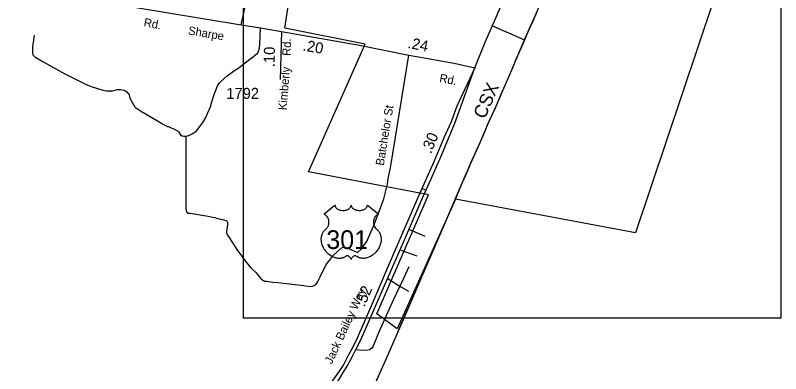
# Model space of a CAD drawing. Extents: x 2220236 to 2384410, y 720751 to 894131.
# Drawn here: x 2340787 to 2349484, y 767564 to 771636 of the extents above; entities that cross this region are included whole.
import ezdxf

# ---------------------------------------------------------------- set-up
doc = ezdxf.new("R2010")
doc.units = 0
doc.layers.add('Default', color=7, linetype='Continuous')

msp = doc.modelspace()

# ---------------------------------------------------------------- linework, layer by layer
at = {"layer": 'Default'}
for p, q in [((2343811.7, 771450.9), (2343795, 770908.3)), ((2346210, 771517.5), (2346573.6, 771358.3)), ((2345401.1, 769670.7), (2345450.2, 769648.9)), ((2345265.6, 769203.9), (2345441.7, 769127.6)), ((2345165.8, 768969.4), (2345348.2, 768901.6)), ((2345022, 768642.9), (2345155.3, 768557.2)), ((2345155.3, 768557.2), (2345255.8, 768502.6))]:
    msp.add_line(p, q, dxfattribs=at)
for points in [[(2343378.3, 775794), (2349484, 775794), (2349484, 768196.9), (2343378.3, 768196.9), (2343378.3, 775794)], [(2349427.2, 773917.7), (2347833.2, 769163.8), (2345789.5, 769546.5), (2345127.2, 768072.9), (2344893, 768244.3), (2345481.2, 769597.9), (2344118.8, 769857.1), (2344761, 771309.4), (2343849, 771489.4), (2344016, 772575.4)], [(2349427.2, 773917.7), (2347833.2, 769163.8), (2345789.5, 769546.5), (2345127.2, 768072.9), (2344893, 768244.3), (2345481.2, 769597.9), (2344118.8, 769857.1), (2344761, 771309.4), (2343849, 771489.4), (2344016, 772575.4)], [(2346006.6, 771039.3), (2346125.7, 771329.5), (2346196.9, 771494.9), (2346327.9, 771790.6), (2346458.1, 772095.5), (2346602.1, 772425.5), (2346740.7, 772752.2), (2346803.2, 772906.2)], [(2347108.3, 772591.8), (2346874.5, 772051.4), (2346791.9, 771868), (2346695.1, 771632.4), (2346612.5, 771447.1), (2346525.1, 771247.6), (2346423.5, 771012.9), (2346325.7, 770784), (2346246, 770599.6), (2346158.6, 770411.5), (2346064.6, 770186.3), (2345958.3, 769950.7), (2345843.4, 769681.8), (2345731.4, 769425.3), (2345620.3, 769167.8), (2345515.9, 768922.7), (2345402.9, 768661.4), (2345309.8, 768450.5), (2345204.4, 768202.5), (2345109.5, 767987.8), (2344994.6, 767717), (2344864.5, 767429.1)], [(2343353.1, 771527.4), (2343417.6, 771824.9), (2343510.8, 772374.7)], [(2340458.3, 772010.4), (2343353.1, 771527.4), (2343572.9, 771495.1), (2343811.7, 771450.9)], [(2346700.3, 771645.1), (2346691.6, 771624.5), (2346674, 771585.5), (2346619.9, 771464), (2346607.9, 771436.6), (2346549.3, 771302.6), (2346475.5, 771132.9), (2346439, 771048.4), (2346352.9, 770847.5), (2346301.1, 770727), (2346261.5, 770635.5), (2346234.2, 770574.1), (2346197.4, 770494.8), (2346173.2, 770442.6), (2346158.6, 770411.5), (2346153.6, 770399.2), (2346124.2, 770328.9), (2346064.6, 770186.3), (2345956.8, 769947.3), (2345951.6, 769934.9), (2345904.5, 769824.7), (2345897.6, 769808.6), (2345879.5, 769766.1), (2345866.2, 769735.2), (2345854.2, 769707), (2345849.1, 769695.2), (2345846.1, 769688.1), (2345838.9, 769671.5), (2345826.6, 769643.4), (2345807.3, 769599.1), (2345798.4, 769578.6), (2345735.2, 769434.1), (2345728.9, 769419.6), (2345650.9, 769238.5), (2345597.4, 769114), (2345309.8, 768450.5), (2345213.7, 768224.2), (2345204.4, 768202.5), (2345199.7, 768191.8), (2345160.2, 768102.4), (2345109.5, 767987.8), (2344994.6, 767717), (2344873.7, 767449.4)], [(2342723.8, 770262.2), (2342743.9, 770266.4), (2342773.6, 770278.8), (2342805.5, 770295.1), (2342845.2, 770323.8), (2342898.3, 770390.3), (2342923.7, 770428.6), (2342951.2, 770474.9), (2342972.6, 770521.2), (2343003.7, 770597.5), (2343019.1, 770651.6), (2343046, 770735.9), (2343082.8, 770836.4), (2343106.5, 770868.6), (2343159.8, 770919.2), (2343194.2, 770948.5), (2343264.7, 771000.5), (2343328.3, 771041.3), (2343373.8, 771077.8), (2343498.7, 771171.3), (2343538.2, 771207.7), (2343553.8, 771233.8), (2343557.6, 771247.9), (2343565, 771302), (2343572.9, 771495.1)], [(2343811.7, 771450.9), (2344698.2, 771295.3), (2345259.2, 771182), (2345476.6, 771145), (2345641.4, 771116.3), (2345772.7, 771092.4), (2345858.7, 771073.3), (2346006.6, 771039.3)], [(2341002.7, 771409.1), (2340980.3, 771277), (2340982.7, 771246.9), (2340983.2, 771200.9), (2340987.4, 771187), (2340999.5, 771173.1), (2341009.6, 771165.3), (2341110.4, 771104.6), (2341349.9, 770969.5), (2341583.1, 770854.4), (2341649.6, 770829.1), (2341780, 770784.8), (2341800, 770781), (2341824.1, 770779.1), (2341890, 770780), (2341949.7, 770792.7), (2341983.7, 770795.1), (2342023.9, 770785.7), (2342041.9, 770775.8), (2342058, 770762.1), (2342080.4, 770734.4), (2342088.9, 770696.5), (2342121.7, 770632.8), (2342142.1, 770599), (2342154.2, 770587.3), (2342210.6, 770552), (2342420, 770426.5), (2342450.2, 770406.9), (2342494.4, 770383.5), (2342504.6, 770379.5), (2342512.6, 770373.6), (2342528.7, 770371.9), (2342613.1, 770332.9), (2342641.2, 770315.3), (2342665.7, 770279.6), (2342683.8, 770267.8), (2342701.9, 770263.9), (2342723.8, 770262.2)], [(2344676.8, 768942.3), (2344720.4, 768982.8), (2344779.4, 769067.5), (2344868.9, 769266.4), (2344975.4, 769549.6), (2345015.4, 769717.9), (2345024.6, 769780.1), (2345028.9, 769799.7), (2345051.3, 769902.5), (2345259.2, 771182)], [(2346006.6, 771039.3), (2345804.8, 770603.5), (2345738.1, 770425.9), (2345654.7, 770242.3), (2345541.9, 769970.1), (2345379.9, 769609.5), (2345178.7, 769147.1), (2345013.3, 768758.9), (2344836.9, 768349.7), (2344670.6, 767967.9), (2344617.9, 767857.7), (2344574.7, 767777.6), (2344518.8, 767672.1), (2344474.7, 767602.8), (2344414.8, 767517.4), (2344343.9, 767422.1), (2344274.2, 767328.6), (2344213.4, 767255.1), (2344157, 767192)], [(2344196.9, 767158.8), (2344264.3, 767230.8), (2344324.1, 767306), (2344404.8, 767413.3), (2344471.2, 767506.3), (2344511.8, 767577.1), (2344557.8, 767649.4), (2344614.5, 767756.4), (2344658.1, 767837.2), (2344711.6, 767949.1), (2344878.3, 768331.8), (2345060.7, 768746.8), (2345221.6, 769110.3), (2345417.4, 769570.1), (2345491.6, 769737), (2345625.4, 770035.3), (2345780.1, 770409.4), (2345846.9, 770587.4), (2346006.6, 771039.3)], [(2342723.8, 770262.2), (2342723.7, 769438.5), (2342732.2, 769402.6), (2342750.4, 769389), (2342772.3, 769387.2), (2342976.6, 769355.6), (2343048.7, 769338.5), (2343103, 769323.1), (2343141.1, 769315.6), (2343181.3, 769303.1), (2343195, 769292.9), (2343197.5, 769287.6), (2343196.6, 769252.8), (2343189.9, 769209.1), (2343184.8, 769166.2), (2343192.1, 769151.2), (2343199.2, 769136.3), (2343217.5, 769110.7), (2343305, 768975.8), (2343410.7, 768831), (2343463.5, 768767.8), (2343518.2, 768712.4), (2343576.9, 768647.1), (2343605.1, 768621.5), (2343619.4, 768615.7), (2343643.2, 768614), (2343661.4, 768610.2), (2343711.4, 768604.8), (2343771.4, 768601.5), (2344063.7, 768566.9), (2344113.7, 768557.6), (2344145.8, 768556.1), (2344167.7, 768558.4), (2344201.6, 768576.8), (2344221.2, 768605), (2344233, 768625.1), (2344250.4, 768665.2), (2344320.7, 768806.1), (2344367.9, 768864.6), (2344401.5, 768909), (2344488.4, 768990), (2344512.2, 769000.2), (2344522.3, 769002.4), (2344574.4, 768987.1), (2344676.8, 768942.3)], [(2345155.3, 768557.2), (2345181.8, 768606.3), (2345261.7, 768781.6)], [(2345155.3, 768557.2), (2345080.5, 768398.2), (2344997.5, 768213.5), (2344914.5, 768027.3), (2344854.1, 767876.9), (2344839.3, 767854.3), (2344824.5, 767842.6), (2344811.3, 767835.6), (2344793.3, 767831.7), (2344727.1, 767829.4), (2344659.3, 767836.4)]]:
    msp.add_lwpolyline(points, dxfattribs=at)
msp.add_lwpolyline([(2344419.5, 769480.4), (2344419.9, 769475.1), (2344421.2, 769468.8), (2344422.1, 769465.5), (2344425.1, 769459.3), (2344430, 769451.9), (2344436.8, 769444.7), (2344444.4, 769438.4), (2344449.6, 769435), (2344458.4, 769430.3), (2344468.3, 769426.1), (2344479.4, 769422.9), (2344490.7, 769420.7), (2344503.1, 769419.3), (2344515.3, 769419.1), (2344528.6, 769420), (2344543.1, 769422.9), (2344549.9, 769424.6), (2344557.4, 769427.2), (2344564.4, 769430.1), (2344572.1, 769434.2), (2344578.2, 769438.1), (2344583, 769441.6), (2344589.9, 769448.2), (2344595.3, 769454.9), (2344597.6, 769458.7), (2344599.6, 769462.4), (2344602.3, 769470.1), (2344603, 769473.5), (2344603.6, 769480.7), (2344604, 769474.7), (2344604.6, 769471), (2344605.6, 769467.3), (2344607.1, 769463.4), (2344609.9, 769458), (2344612.9, 769453.4), (2344618.6, 769446.6), (2344622.2, 769443.3), (2344625.5, 769440.6), (2344634.2, 769434.6), (2344644.4, 769429.5), (2344649.4, 769427.3), (2344654.6, 769425.4), (2344661.1, 769423.5), (2344667.9, 769421.9), (2344674.6, 769420.7), (2344681.4, 769419.7), (2344688.4, 769419.2), (2344694.1, 769419.1), (2344701.1, 769419.1), (2344707.5, 769419.5), (2344714.1, 769420.3), (2344721.4, 769421.5), (2344727.3, 769422.8), (2344735, 769424.8), (2344742, 769427.3), (2344748.2, 769430), (2344756.1, 769434.2), (2344762.6, 769438.2), (2344767.3, 769442), (2344772.9, 769447.2), (2344778.2, 769453.3), (2344781.3, 769457.8), (2344783.6, 769462.4), (2344785.6, 769467.3), (2344786.9, 769472.5), (2344787.5, 769477), (2344787.6, 769480.8), (2344916.2, 769378.3), (2344913.2, 769377.2), (2344906.2, 769373.8), (2344900.6, 769370.5), (2344891.8, 769364.3), (2344888, 769360.8), (2344884.2, 769357.3), (2344880.7, 769353.5), (2344877.6, 769349.9), (2344873.9, 769344.7), (2344870.5, 769339.6), (2344867.3, 769333.9), (2344864.9, 769328.9), (2344860.9, 769318.6), (2344859, 769312.1), (2344857.8, 769306.5), (2344856.3, 769295), (2344855.9, 769289.6), (2344855.9, 769284.2), (2344856.2, 769278.5), (2344856.8, 769273), (2344857.7, 769267.3), (2344858.7, 769262.3), (2344860.3, 769256.1), (2344862.5, 769249), (2344865.3, 769242.1), (2344871.2, 769230.9), (2344878.8, 769219.5), (2344884.2, 769213.1), (2344889.5, 769207.7), (2344897.4, 769201), (2344901.7, 769197.2), (2344906.7, 769192.2), (2344914.7, 769182.9), (2344918, 769178.5), (2344921.3, 769173.5), (2344924.3, 769168.4), (2344927.4, 769163), (2344929.8, 769158.2), (2344934.3, 769147.2), (2344937.6, 769136.5), (2344939.1, 769130.8), (2344941.5, 769118.2), (2344942.4, 769112), (2344943.4, 769099.7), (2344943.5, 769084.8), (2344942.3, 769070.7), (2344939.7, 769054.2), (2344937.5, 769044.3), (2344934.1, 769032.8), (2344930.8, 769022.9), (2344924.9, 769008.2), (2344919.7, 768997.6), (2344913, 768985.1), (2344908.3, 768977.6), (2344902.9, 768969.5), (2344896.2, 768960.2), (2344888.3, 768950.4), (2344878.8, 768940), (2344871.1, 768932.3), (2344861.1, 768923.3), (2344855, 768918.3), (2344846.4, 768911.8), (2344834.5, 768903.9), (2344822.8, 768897.1), (2344812.9, 768892), (2344804.1, 768888.2), (2344792.7, 768883.9), (2344773.7, 768878.6), (2344766.8, 768877.2), (2344758.6, 768876), (2344750.9, 768875.2), (2344743.5, 768874.8), (2344733.4, 768874.8), (2344723.5, 768875.5), (2344714.1, 768876.9), (2344704.3, 768878.9), (2344694, 768882), (2344684.7, 768885.6), (2344675.3, 768890.3), (2344659.4, 768900.3), (2344654.8, 768902.7), (2344652.2, 768903.4), (2344646, 768903.7), (2344640.3, 768902.5), (2344634.3, 768900.1), (2344630.8, 768898.2), (2344626, 768895.1), (2344622.4, 768892.2), (2344618, 768888.1), (2344614.9, 768884.6), (2344612.6, 768881.8), (2344608.1, 768874.8), (2344606.6, 768871.4), (2344604.9, 768867.1), (2344603.4, 768860.7), (2344601.4, 768868.8), (2344599, 768874.1), (2344596.3, 768878.6), (2344593.5, 768882.7), (2344589, 768887.8), (2344584.9, 768891.7), (2344580.1, 768895.7), (2344574.9, 768898.8), (2344570.8, 768900.9), (2344567, 768902.3), (2344562.3, 768903.5), (2344558.6, 768903.8), (2344555.4, 768903.7), (2344551.2, 768902.7), (2344545.3, 768898.5), (2344539.8, 768894.7), (2344533.8, 768891), (2344526.7, 768887.2), (2344521.5, 768884.8), (2344515.2, 768882.4), (2344507.9, 768879.9), (2344500, 768877.9), (2344491.9, 768876.3), (2344484.8, 768875.1), (2344477.1, 768874.5), (2344470.2, 768874.2), (2344463, 768874.3), (2344456.2, 768874.8), (2344448.4, 768875.5), (2344438.7, 768877), (2344430.6, 768878.8), (2344422.1, 768881.1), (2344413.4, 768883.8), (2344404, 768887.4), (2344392.3, 768892.5), (2344384.2, 768896.6), (2344371.4, 768904), (2344356.3, 768914.4), (2344345, 768923.6), (2344336.7, 768931.1), (2344324.4, 768943.6), (2344317.3, 768951.7), (2344306, 768966.3), (2344298.8, 768976.9), (2344294.1, 768984.6), (2344287.3, 768997.1), (2344283.5, 769004.9), (2344278.7, 769016.3), (2344274.8, 769026.7), (2344271.6, 769036.6), (2344269.9, 769042.9), (2344267.5, 769053.9), (2344266, 769061.8), (2344264.6, 769072.5), (2344263.8, 769083.8), (2344263.6, 769094.2), (2344263.9, 769102.9), (2344264.9, 769113), (2344266.6, 769123.7), (2344268.6, 769132.9), (2344270.5, 769139.5), (2344273.2, 769147.6), (2344276.8, 769156.4), (2344281.1, 769165), (2344285.1, 769172), (2344290.2, 769179.6), (2344295.3, 769186.1), (2344301.8, 769193.2), (2344308.7, 769199.8), (2344314.9, 769204.8), (2344322.4, 769212.1), (2344326.2, 769216.5), (2344330.9, 769222.7), (2344334.6, 769228.4), (2344337.6, 769233.5), (2344341.5, 769241), (2344343.9, 769246.6), (2344346.8, 769255.3), (2344348.3, 769261.4), (2344349.8, 769269.2), (2344350.8, 769276.6), (2344351.2, 769285.8), (2344351, 769293.4), (2344350, 769302.3), (2344348.3, 769310.8), (2344346.3, 769318.2), (2344343.1, 769326.7), (2344340.2, 769333), (2344335.2, 769341.4), (2344329.8, 769349.2), (2344324.1, 769355.6), (2344318.4, 769361.3), (2344312.9, 769365.6), (2344307.7, 769369.3), (2344301.2, 769373.2), (2344294.9, 769376.3), (2344290.9, 769377.9)], close=True, dxfattribs=at)

# ---------------------------------------------------------------- texts
for s, height, rotation, p in [('Rd.', 95, 348.98368, (2342240.8, 771512.9)), ('Sharpe', 95, 350.17012, (2342745.5, 771420.2)), ('Rd.', 95, 88.76158, (2343915.4, 771175.2)), ('.24', 125, 348.85254, (2345238.9, 771266.6)), ('.10', 125, 88.57388, (2343732.1, 771046.3)), ('.20', 125, 350.16985, (2344046.8, 771237.2)), ('Kimberly', 95, 85.4095, (2343869.2, 770555)), ('Rd.', 95, 348.98368, (2345600.3, 770879.9)), ('CSX', 150, 66.54186, (2346122.7, 770449.2)), ('Batchelor St', 95, 80.76281, (2344973.6, 769923.3)), ('.30', 125, 67.48853, (2345509.8, 770056.1)), ('Jack Bailey Way', 95, 65.08044, (2344382.5, 767666.3)), ('.52', 125, 66.67574, (2344754, 768315.4))]:
    msp.add_text(s, height=height, rotation=rotation, dxfattribs=at).set_placement(p)
for s, height, p in [('1792', 125, (2343184.1, 770687)), ('301', 212.5, (2344320.7, 768981.1))]:
    msp.add_text(s, height=height, dxfattribs=at).set_placement(p)

doc.saveas('drawing.dxf')
